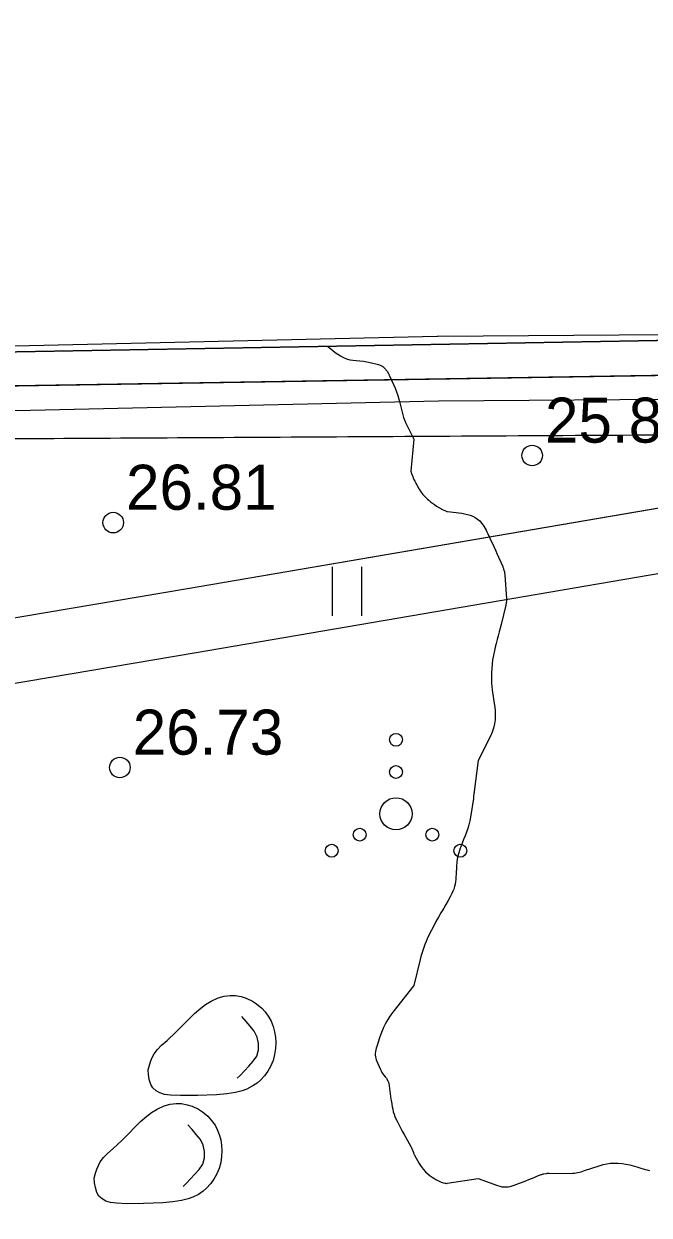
# Model space of a CAD drawing. Extents: x 509422 to 615075, y 6525431 to 6565970.
# Drawn here: x 512951.31 to 512970.77, y 6565888.38 to 6565925.43 of the extents above; entities that cross this region are included whole.
import ezdxf

# ---------------------------------------------------------------- set-up
doc = ezdxf.new("R2010")
doc.units = 0
for name, color, linetype in [('HALJASTUS', 7, 'Continuous'), ('HORISONTAAL', 7, 'Continuous'), ('KITSENDUSED', 7, 'Continuous'), ('kmakitsendused_kma_avalik_side', 7, 'Continuous'), ('kmakitsendused_kma_avalik_transport', 7, 'Continuous'), ('KORGUS', 7, 'Continuous'), ('MOOTPIIR', 7, 'Continuous'), ('PIIR', 7, 'Continuous'), ('RELJEEF', 7, 'Continuous')]:
    doc.layers.add(name, color=color, linetype=linetype)

msp = doc.modelspace()

# ---------------------------------------------------------------- linework, layer by layer
at = {"layer": 'HALJASTUS'}
for p, q in [((512960.908, 6565908.549), (512960.908, 6565907.026)), ((512961.818, 6565908.549), (512961.818, 6565907.026))]:
    msp.add_line(p, q, dxfattribs=at)
for centre, radius in [((512962.893, 6565903.165), 0.2), ((512962.893, 6565902.165), 0.2), ((512962.893, 6565900.865), 0.5), ((512961.763, 6565900.215), 0.2), ((512964.023, 6565900.215), 0.2), ((512960.893, 6565899.715), 0.2), ((512964.893, 6565899.715), 0.2)]:
    msp.add_circle(centre, radius, dxfattribs=at)
at = {"layer": 'HORISONTAAL'}
msp.add_lwpolyline([(512960.77, 6565915.403), (512960.917, 6565915.28), (512960.998, 6565915.216), (512961.082, 6565915.156), (512961.171, 6565915.104), (512961.262, 6565915.056), (512961.358, 6565915.018), (512961.455, 6565914.988), (512961.555, 6565914.97), (512961.657, 6565914.959), (512961.771, 6565914.951), (512961.877, 6565914.939), (512961.983, 6565914.921), (512962.088, 6565914.899), (512962.349, 6565914.838), (512962.397, 6565914.822), (512962.442, 6565914.801), (512962.483, 6565914.772), (512962.521, 6565914.738), (512962.564, 6565914.693), (512962.578, 6565914.678), (512962.591, 6565914.661), (512962.603, 6565914.645), (512962.614, 6565914.627), (512962.656, 6565914.556), (512962.666, 6565914.538), (512962.676, 6565914.52), (512962.685, 6565914.501), (512962.694, 6565914.483), (512962.82, 6565914.217), (512962.869, 6565914.105), (512962.914, 6565913.991), (512962.952, 6565913.875), (512962.986, 6565913.758), (512963.004, 6565913.685), (512963.025, 6565913.602), (512963.044, 6565913.52), (512963.063, 6565913.437), (512963.082, 6565913.354), (512963.103, 6565913.272), (512963.128, 6565913.191), (512963.159, 6565913.113), (512963.193, 6565913.035), (512963.45, 6565912.52), (512963.359, 6565911.52), (512963.375, 6565911.445), (512963.412, 6565911.351), (512963.432, 6565911.304), (512963.453, 6565911.258), (512963.476, 6565911.213), (512963.5, 6565911.169), (512963.616, 6565910.966), (512963.671, 6565910.881), (512963.732, 6565910.799), (512963.8, 6565910.724), (512963.874, 6565910.654), (512963.914, 6565910.619), (512963.972, 6565910.571), (512964.032, 6565910.524), (512964.094, 6565910.48), (512964.156, 6565910.437), (512964.245, 6565910.379), (512964.265, 6565910.367), (512964.285, 6565910.355), (512964.305, 6565910.344), (512964.325, 6565910.333), (512964.408, 6565910.293), (512964.43, 6565910.283), (512964.451, 6565910.276), (512964.473, 6565910.27), (512964.496, 6565910.266), (512964.941, 6565910.211), (512965.029, 6565910.196), (512965.115, 6565910.177), (512965.2, 6565910.151), (512965.284, 6565910.121), (512965.362, 6565910.081), (512965.434, 6565910.033), (512965.497, 6565909.974), (512965.554, 6565909.907), (512965.601, 6565909.842), (512965.635, 6565909.791), (512965.667, 6565909.739), (512965.696, 6565909.685), (512965.724, 6565909.631), (512965.75, 6565909.575), (512965.776, 6565909.52), (512965.802, 6565909.464), (512965.828, 6565909.409), (512965.883, 6565909.29), (512965.936, 6565909.175), (512965.989, 6565909.06), (512966.042, 6565908.944), (512966.094, 6565908.828), (512966.214, 6565908.561), (512966.223, 6565908.54), (512966.23, 6565908.519), (512966.237, 6565908.498), (512966.243, 6565908.476), (512966.265, 6565908.389), (512966.27, 6565908.367), (512966.274, 6565908.345), (512966.277, 6565908.323), (512966.279, 6565908.301), (512966.334, 6565907.553), (512966.334, 6565907.536), (512966.335, 6565907.52), (512966.334, 6565907.504), (512966.332, 6565907.487), (512966.324, 6565907.422), (512966.322, 6565907.406), (512966.319, 6565907.39), (512966.316, 6565907.374), (512966.312, 6565907.358), (512966.161, 6565906.757), (512966.131, 6565906.638), (512966.101, 6565906.52), (512966.07, 6565906.402), (512966.04, 6565906.284), (512966.01, 6565906.166), (512965.981, 6565906.047), (512965.954, 6565905.928), (512965.929, 6565905.809), (512965.924, 6565905.784), (512965.901, 6565905.652), (512965.882, 6565905.519), (512965.871, 6565905.385), (512965.865, 6565905.251), (512965.863, 6565905.135), (512965.863, 6565905.032), (512965.866, 6565904.929), (512965.874, 6565904.827), (512965.885, 6565904.725), (512965.899, 6565904.622), (512965.913, 6565904.52), (512965.93, 6565904.419), (512965.947, 6565904.317), (512965.952, 6565904.292), (512965.968, 6565904.177), (512965.979, 6565904.063), (512965.981, 6565903.948), (512965.978, 6565903.832), (512965.975, 6565903.792), (512965.958, 6565903.658), (512965.93, 6565903.527), (512965.887, 6565903.401), (512965.833, 6565903.277), (512965.45, 6565902.52), (512965.326, 6565901.556), (512965.323, 6565901.538), (512965.321, 6565901.52), (512965.319, 6565901.502), (512965.317, 6565901.484), (512965.31, 6565901.412), (512965.308, 6565901.394), (512965.305, 6565901.376), (512965.303, 6565901.358), (512965.3, 6565901.34), (512965.214, 6565900.762), (512965.192, 6565900.642), (512965.164, 6565900.524), (512965.128, 6565900.407), (512965.087, 6565900.293), (512965.041, 6565900.179), (512964.996, 6565900.065), (512964.952, 6565899.95), (512964.909, 6565899.836), (512964.892, 6565899.793), (512964.848, 6565899.655), (512964.812, 6565899.515), (512964.789, 6565899.373), (512964.776, 6565899.229), (512964.764, 6565898.982), (512964.759, 6565898.905), (512964.752, 6565898.827), (512964.743, 6565898.75), (512964.731, 6565898.673), (512964.714, 6565898.598), (512964.693, 6565898.524), (512964.665, 6565898.453), (512964.631, 6565898.383), (512964.578, 6565898.283), (512964.513, 6565898.165), (512964.447, 6565898.048), (512964.379, 6565897.931), (512964.311, 6565897.816), (512964.291, 6565897.783), (512964.213, 6565897.651), (512964.138, 6565897.517), (512964.066, 6565897.381), (512963.996, 6565897.244), (512963.909, 6565897.068), (512963.867, 6565896.979), (512963.827, 6565896.889), (512963.791, 6565896.798), (512963.756, 6565896.706), (512963.725, 6565896.612), (512963.696, 6565896.519), (512963.669, 6565896.424), (512963.645, 6565896.329), (512963.45, 6565895.52), (512962.798, 6565894.698), (512962.731, 6565894.607), (512962.667, 6565894.514), (512962.608, 6565894.418), (512962.554, 6565894.319), (512962.504, 6565894.217), (512962.459, 6565894.114), (512962.418, 6565894.008), (512962.381, 6565893.901), (512962.292, 6565893.622), (512962.278, 6565893.57), (512962.265, 6565893.519), (512962.256, 6565893.467), (512962.249, 6565893.414), (512962.248, 6565893.362), (512962.251, 6565893.31), (512962.263, 6565893.26), (512962.28, 6565893.21), (512962.408, 6565892.912), (512962.431, 6565892.865), (512962.456, 6565892.82), (512962.485, 6565892.776), (512962.517, 6565892.735), (512962.559, 6565892.684), (512962.571, 6565892.669), (512962.583, 6565892.653), (512962.593, 6565892.637), (512962.603, 6565892.62), (512962.642, 6565892.553), (512962.651, 6565892.536), (512962.658, 6565892.519), (512962.663, 6565892.5), (512962.667, 6565892.482), (512962.737, 6565891.986), (512962.749, 6565891.908), (512962.762, 6565891.83), (512962.776, 6565891.752), (512962.791, 6565891.675), (512962.81, 6565891.598), (512962.832, 6565891.523), (512962.86, 6565891.45), (512962.891, 6565891.378), (512962.925, 6565891.308), (512962.977, 6565891.203), (512963.031, 6565891.099), (512963.086, 6565890.996), (512963.144, 6565890.893), (512963.358, 6565890.52), (512963.389, 6565890.459), (512963.435, 6565890.328), (512963.443, 6565890.306), (512963.452, 6565890.285), (512963.462, 6565890.264), (512963.473, 6565890.243), (512963.617, 6565889.986), (512963.675, 6565889.894), (512963.74, 6565889.808), (512963.815, 6565889.73), (512963.896, 6565889.657), (512963.956, 6565889.609), (512964.014, 6565889.566), (512964.072, 6565889.527), (512964.134, 6565889.491), (512964.196, 6565889.457), (512964.296, 6565889.409), (512964.34, 6565889.392), (512964.356, 6565889.387), (512964.419, 6565889.373), (512964.434, 6565889.371), (512964.45, 6565889.369), (512964.466, 6565889.37), (512964.482, 6565889.371), (512965.45, 6565889.52), (512966.057, 6565889.299), (512966.121, 6565889.28), (512966.185, 6565889.266), (512966.25, 6565889.259), (512966.316, 6565889.257), (512966.383, 6565889.262), (512966.448, 6565889.272), (512966.511, 6565889.289), (512966.574, 6565889.31), (512966.937, 6565889.453), (512967.023, 6565889.486), (512967.108, 6565889.521), (512967.194, 6565889.555), (512967.279, 6565889.59), (512967.411, 6565889.643), (512967.431, 6565889.65), (512967.451, 6565889.657), (512967.471, 6565889.662), (512967.492, 6565889.666), (512967.576, 6565889.68), (512967.596, 6565889.683), (512967.618, 6565889.685), (512967.639, 6565889.687), (512967.66, 6565889.687), (512968.341, 6565889.68), (512968.395, 6565889.682), (512968.449, 6565889.686), (512968.503, 6565889.694), (512968.556, 6565889.705), (512968.608, 6565889.719), (512968.66, 6565889.733), (512968.712, 6565889.749), (512968.764, 6565889.766), (512969.221, 6565889.919), (512969.336, 6565889.952), (512969.453, 6565889.978), (512969.572, 6565889.993), (512969.692, 6565890), (512969.812, 6565889.997), (512969.931, 6565889.987), (512970.049, 6565889.967), (512970.167, 6565889.941), (512970.317, 6565889.901), (512970.383, 6565889.883), (512970.45, 6565889.864), (512970.516, 6565889.844), (512970.582, 6565889.824), (512970.648, 6565889.805), (512970.714, 6565889.786), (512970.781, 6565889.768)], dxfattribs=at)
at = {"layer": 'KITSENDUSED'}
msp.add_line((513287.684, 6565921.28), (512827.679, 6565913.01), dxfattribs=at)
for points in [[(512850.08, 6565772.604), (512823.932, 6565848.741), (512825.075, 6565884.492), (512827.679, 6565913.01), (512999.127, 6565916.092), (513158.672, 6565918.961), (513287.684, 6565921.28)], [(512827.35, 6565909.402), (512943.7, 6565912.482), (512991.468, 6565912.765), (512991.517, 6565912.765), (512991.566, 6565912.766), (512991.614, 6565912.767), (513195.166, 6565918.532), (513195.169, 6565918.533), (513195.172, 6565918.533), (513195.175, 6565918.533), (513287.684, 6565921.28)], [(512994.491, 6565916.009), (512940.631, 6565915.04), (512939.403, 6565915.018), (512926.985, 6565914.795)], [(512825.591, 6565890.136), (512925.104, 6565900.545), (512925.167, 6565900.554), (512956.677, 6565905.884), (512997.118, 6565912.794), (512997.209, 6565912.814), (512997.45, 6565912.914), (512997.657, 6565913.073), (512997.816, 6565913.28), (512997.916, 6565913.521), (512997.949, 6565913.733), (512997.964, 6565914.06)], [(512992.144, 6565913.973), (512956.342, 6565907.856), (512924.864, 6565902.531), (512825.776, 6565892.167)], [(512940.03, 6565913.25), (512940.043, 6565913.25), (512940.06, 6565913.25), (512940.065, 6565913.25), (512943.143, 6565913.29), (512943.146, 6565913.29), (512951.516, 6565913.42), (512951.523, 6565913.42), (512964.215, 6565913.71), (512975.497, 6565913.79), (512975.499, 6565913.79), (512985.929, 6565913.88), (512985.935, 6565913.88), (512992.144, 6565913.973)]]:
    msp.add_lwpolyline(points, dxfattribs=at)
at = {"layer": 'kmakitsendused_kma_avalik_side'}
for points in [[(512996.851, 6565932.329), (512996.011, 6565915.099), (512996.011, 6565915.097), (512995.989, 6565914.63), (512956.342, 6565907.856), (512924.864, 6565902.531)], [(512925.167, 6565900.554), (512956.677, 6565905.884), (512956.678, 6565905.884), (512997.118, 6565912.794), (512997.209, 6565912.814), (512997.45, 6565912.914), (512997.657, 6565913.073), (512997.816, 6565913.28), (512997.916, 6565913.521), (512997.949, 6565913.733), (512998.009, 6565915.001), (512998.009, 6565915.003), (512998.849, 6565932.231)], [(513142.588, 6565920.19), (513129.124, 6565919.98), (513129.11, 6565919.98), (513117.11, 6565919.62), (513104.49, 6565919.24), (513104.47, 6565919.239), (513091.075, 6565918.57), (513077.559, 6565918.56), (513077.511, 6565918.559), (513065.002, 6565917.939), (513053.656, 6565917.64), (513040.244, 6565917.35), (513026.879, 6565917.2), (513026.85, 6565917.199), (513011.741, 6565916.589), (513011.74, 6565916.589), (512998.563, 6565916.07), (512985.908, 6565915.88), (512975.483, 6565915.79), (512975.481, 6565915.79), (512964.193, 6565915.71), (512964.177, 6565915.71), (512951.481, 6565915.42), (512943.116, 6565915.29)], [(512943.146, 6565913.29), (512951.516, 6565913.42), (512951.523, 6565913.42), (512964.215, 6565913.71), (512975.497, 6565913.79), (512975.499, 6565913.79), (512985.929, 6565913.88), (512985.935, 6565913.88), (512998.605, 6565914.07), (512998.629, 6565914.071), (513011.819, 6565914.591), (513011.82, 6565914.591), (513026.916, 6565915.2), (513040.271, 6565915.35)]]:
    msp.add_lwpolyline(points, dxfattribs=at)
at = {"layer": 'kmakitsendused_kma_avalik_transport'}
msp.add_lwpolyline([(513195.166, 6565918.532), (512991.614, 6565912.767), (512991.566, 6565912.766), (512991.517, 6565912.765), (512991.468, 6565912.765), (512943.7, 6565912.482), (512695.963, 6565905.924)], dxfattribs=at)
at = {"layer": 'KORGUS'}
for centre in [(512967.131, 6565912.008), (512954.093, 6565909.921), (512954.301, 6565902.304)]:
    msp.add_circle(centre, 0.32, dxfattribs=at)
at = {"layer": 'MOOTPIIR'}
msp.add_lwpolyline([(512879.071, 6565688.193), (512823.932, 6565848.741), (512825.075, 6565884.492), (512827.679, 6565913.01), (513448.17, 6565924.166), (513572.368, 6565857.798), (513561.325, 6565731.726), (513511.309, 6565499.186), (513354.422, 6565438.926), (513251.738, 6565463.508), (513252.747, 6565585.499)], close=True, dxfattribs=at)
at = {"layer": 'PIIR'}
for points in [[(512827.55, 6565911.596), (512892.23, 6565913.22), (513025.17, 6565915.38), (513462.534, 6565928.753)], [(513118.877, 6565918.245), (513025.17, 6565915.38), (512892.23, 6565913.22), (512827.55, 6565911.596)]]:
    msp.add_lwpolyline(points, dxfattribs=at)
at = {"layer": 'RELJEEF'}
for points in [[(512955.184, 6565892.896), (512955.222, 6565893.046), (512955.265, 6565893.176), (512955.31, 6565893.283), (512955.371, 6565893.398), (512955.473, 6565893.538), (512955.597, 6565893.664), (512955.768, 6565893.818), (512956.043, 6565894.069), (512956.223, 6565894.248), (512956.478, 6565894.512), (512956.623, 6565894.654), (512956.817, 6565894.823), (512956.967, 6565894.932), (512957.144, 6565895.04), (512957.362, 6565895.141), (512957.541, 6565895.194), (512957.733, 6565895.217), (512957.9, 6565895.21), (512958.073, 6565895.178), (512958.226, 6565895.129), (512958.426, 6565895.034), (512958.549, 6565894.956), (512958.714, 6565894.82), (512958.826, 6565894.7), (512958.941, 6565894.536), (512959.008, 6565894.411), (512959.072, 6565894.249), (512959.117, 6565894.082), (512959.143, 6565893.919), (512959.152, 6565893.75), (512959.145, 6565893.566), (512959.117, 6565893.376), (512959.069, 6565893.196), (512958.99, 6565893.008), (512958.905, 6565892.859), (512958.799, 6565892.714), (512958.679, 6565892.584), (512958.568, 6565892.488), (512958.422, 6565892.388), (512958.25, 6565892.302), (512958.102, 6565892.247), (512957.897, 6565892.196), (512957.626, 6565892.155), (512957.312, 6565892.127), (512956.717, 6565892.1), (512956.191, 6565892.098), (512955.879, 6565892.11), (512955.689, 6565892.137), (512955.542, 6565892.181), (512955.425, 6565892.245), (512955.329, 6565892.336), (512955.263, 6565892.448), (512955.217, 6565892.603), (512955.194, 6565892.752), (512955.184, 6565892.896)], [(512957.954, 6565892.637), (512958.039, 6565892.727), (512958.176, 6565892.873), (512958.312, 6565893.02), (512958.447, 6565893.167), (512958.56, 6565893.331), (512958.61, 6565893.524), (512958.611, 6565893.723), (512958.569, 6565893.918), (512958.484, 6565894.099), (512958.358, 6565894.254), (512958.227, 6565894.405), (512958.095, 6565894.555)], [(512953.505, 6565889.535), (512953.542, 6565889.685), (512953.585, 6565889.815), (512953.63, 6565889.922), (512953.691, 6565890.037), (512953.793, 6565890.177), (512953.917, 6565890.303), (512954.089, 6565890.457), (512954.363, 6565890.708), (512954.543, 6565890.887), (512954.799, 6565891.151), (512954.944, 6565891.293), (512955.138, 6565891.461), (512955.288, 6565891.571), (512955.465, 6565891.678), (512955.682, 6565891.78), (512955.861, 6565891.833), (512956.053, 6565891.856), (512956.22, 6565891.849), (512956.393, 6565891.816), (512956.546, 6565891.768), (512956.747, 6565891.673), (512956.87, 6565891.595), (512957.034, 6565891.459), (512957.146, 6565891.338), (512957.262, 6565891.175), (512957.328, 6565891.05), (512957.393, 6565890.888), (512957.438, 6565890.721), (512957.463, 6565890.558), (512957.473, 6565890.389), (512957.466, 6565890.205), (512957.438, 6565890.015), (512957.389, 6565889.835), (512957.311, 6565889.647), (512957.226, 6565889.498), (512957.119, 6565889.353), (512957, 6565889.223), (512956.889, 6565889.127), (512956.742, 6565889.027), (512956.571, 6565888.941), (512956.422, 6565888.886), (512956.218, 6565888.835), (512955.947, 6565888.794), (512955.632, 6565888.766), (512955.037, 6565888.739), (512954.512, 6565888.737), (512954.199, 6565888.749), (512954.01, 6565888.776), (512953.863, 6565888.82), (512953.745, 6565888.884), (512953.65, 6565888.975), (512953.584, 6565889.087), (512953.538, 6565889.241), (512953.515, 6565889.391), (512953.505, 6565889.535)], [(512956.275, 6565889.275), (512956.36, 6565889.366), (512956.497, 6565889.512), (512956.633, 6565889.659), (512956.768, 6565889.806), (512956.88, 6565889.97), (512956.931, 6565890.163), (512956.931, 6565890.362), (512956.889, 6565890.557), (512956.805, 6565890.738), (512956.679, 6565890.893), (512956.547, 6565891.044), (512956.415, 6565891.194)]]:
    msp.add_lwpolyline(points, dxfattribs=at)

# ---------------------------------------------------------------- texts
at = {"layer": 'KORGUS'}
for s, p in [('25.80 ', (512967.531, 6565912.408)), ('26.81 ', (512954.493, 6565910.321)), ('26.73 ', (512954.701, 6565902.704))]:
    msp.add_text(s, height=1.4, dxfattribs=at).set_placement(p)

doc.saveas('drawing.dxf')
